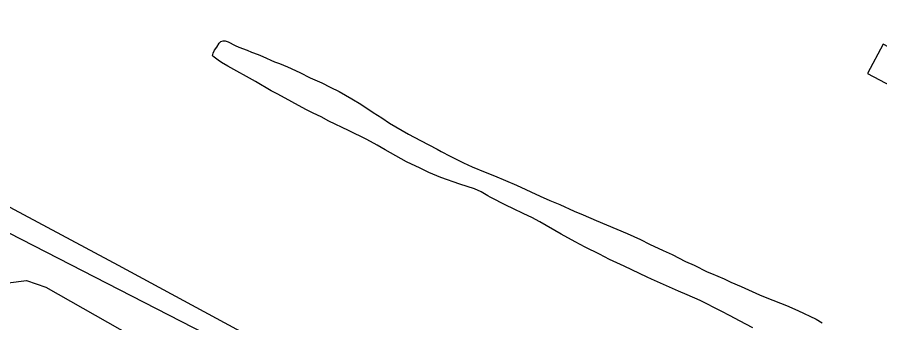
# Model space of a CAD drawing. Extents: x 3355724 to 3393621, y 594744 to 620174.
# Drawn here: x 3389424 to 3390457, y 601170 to 601536 of the extents above; entities that cross this region are included whole.
import ezdxf

# ---------------------------------------------------------------- set-up
doc = ezdxf.new("R2010")
doc.units = 0
doc.layers.add('V-BLDG-OTLN', color=7, linetype='Continuous')
doc.layers.add('V-SITE-VEGE', color=7, linetype='Continuous')

msp = doc.modelspace()

# ---------------------------------------------------------------- linework, layer by layer
at = {"layer": 'V-BLDG-OTLN'}
msp.add_lwpolyline([(3390442.2, 601468.3), (3390477.6, 601449.5), (3390496.3, 601484.9), (3390460.9, 601503.6)], close=True, dxfattribs=at)
at = {"layer": 'V-SITE-VEGE'}
for p, q in [((3389662.8, 601500), (3389665.8, 601504.9)), ((3389665.8, 601504.9), (3389667.5, 601506.9)), ((3389667.5, 601506.9), (3389670.4, 601507.5)), ((3389670.4, 601507.5), (3389672.7, 601507.5)), ((3389672.7, 601507.5), (3389676.4, 601506.2)), ((3389676.4, 601506.2), (3389684.7, 601502.1)), ((3389657.5, 601489.7), (3389658.6, 601492.8)), ((3389658.6, 601492.8), (3389660.1, 601496.4)), ((3389660.1, 601496.4), (3389662.8, 601500)), ((3389684.7, 601502.1), (3389689.4, 601500.1)), ((3389689.4, 601500.1), (3389699.4, 601496.3)), ((3389699.4, 601496.3), (3389704.3, 601494.2)), ((3389704.3, 601494.2), (3389712.5, 601491.1)), ((3389659.7, 601487.9), (3389657.5, 601489.7)), ((3389664.6, 601484.6), (3389659.7, 601487.9)), ((3389668.6, 601481.7), (3389664.6, 601484.6)), ((3389712.5, 601491.1), (3389718, 601489)), ((3389718, 601489), (3389731.8, 601482.5)), ((3389731.8, 601482.5), (3389737.9, 601480.3)), ((3389675.9, 601477.2), (3389668.6, 601481.7)), ((3389709, 601458.8), (3389675.9, 601477.2)), ((3389737.9, 601480.3), (3389747.4, 601476.4)), ((3389747.4, 601476.4), (3389762.1, 601469.5)), ((3389762.1, 601469.5), (3389774.6, 601463.4)), ((3389774.6, 601463.4), (3389788.6, 601457.1)), ((3389728.1, 601447.6), (3389709, 601458.8)), ((3389788.6, 601457.1), (3389798.6, 601452.2)), ((3389798.6, 601452.2), (3389809.2, 601446.8)), ((3389736.1, 601443.5), (3389728.1, 601447.6)), ((3389769.5, 601425.1), (3389736.1, 601443.5)), ((3389809.2, 601446.8), (3389824.6, 601438.2)), ((3389824.6, 601438.2), (3389835.2, 601431.8)), ((3389835.2, 601431.8), (3389850.2, 601421.5)), ((3389778.2, 601420.8), (3389769.5, 601425.1)), ((3389787.9, 601416.3), (3389778.2, 601420.8)), ((3389850.2, 601421.5), (3389860.3, 601415.2)), ((3389797.1, 601411.4), (3389787.9, 601416.3)), ((3389820.7, 601400.2), (3389797.1, 601411.4)), ((3389860.3, 601415.2), (3389869.5, 601409.1)), ((3389842.4, 601389.4), (3389820.7, 601400.2)), ((3389869.5, 601409.1), (3389892.4, 601395.6)), ((3389854.9, 601382.6), (3389842.4, 601389.4)), ((3389892.4, 601395.6), (3389906.8, 601388)), ((3389864.5, 601377), (3389854.9, 601382.6)), ((3389906.8, 601388), (3389926.6, 601377.7)), ((3389890, 601362.7), (3389864.5, 601377)), ((3389926.6, 601377.7), (3389931.7, 601374.8)), ((3389931.7, 601374.8), (3389942.2, 601369.2)), ((3389942.2, 601369.2), (3389958.2, 601361.5)), ((3389906.3, 601354.8), (3389890, 601362.7)), ((3389958.2, 601361.5), (3389968.7, 601356.6)), ((3389916.7, 601349.9), (3389906.3, 601354.8)), ((3389931.1, 601343.6), (3389916.7, 601349.9)), ((3389968.7, 601356.6), (3389984.4, 601350)), ((3389984.4, 601350), (3389995.3, 601345.6)), ((3389953.9, 601335.7), (3389931.1, 601343.6)), ((3389995.3, 601345.6), (3390021.6, 601334.5)), ((3389971.4, 601330.1), (3389953.9, 601335.7)), ((3389979.6, 601326.5), (3389971.4, 601330.1)), ((3390021.6, 601334.5), (3390050, 601321.3)), ((3389987.4, 601322), (3389979.6, 601326.5)), ((3389990.3, 601320.2), (3389987.4, 601322)), ((3390009.7, 601310.1), (3389990.3, 601320.2)), ((3390050, 601321.3), (3390061.8, 601316.3)), ((3390017.2, 601306.5), (3390009.7, 601310.1)), ((3390030.4, 601300.4), (3390017.2, 601306.5)), ((3390061.8, 601316.3), (3390073.6, 601311.4)), ((3390073.6, 601311.4), (3390090.8, 601303.5)), ((3390039.9, 601295.9), (3390030.4, 601300.4)), ((3390049.7, 601290.5), (3390039.9, 601295.9)), ((3390090.8, 601303.5), (3390101.6, 601299)), ((3390101.6, 601299), (3390117.2, 601292.1)), ((3390075.3, 601275.7), (3390049.7, 601290.5)), ((3390117.2, 601292.1), (3390154.4, 601276.8)), ((3390092, 601266.5), (3390075.3, 601275.7)), ((3390154.4, 601276.8), (3390170.2, 601269.3)), ((3390103.9, 601260.4), (3390092, 601266.5)), ((3390170.2, 601269.3), (3390180.9, 601263.9)), ((3390121.1, 601251.7), (3390103.9, 601260.4)), ((3390180.9, 601263.9), (3390197.5, 601256.1)), ((3390197.5, 601256.1), (3390208, 601251.4)), ((3390132.9, 601245.6), (3390121.1, 601251.7)), ((3390150.6, 601237.6), (3390132.9, 601245.6)), ((3390208, 601251.4), (3390224.2, 601243.1)), ((3390178.4, 601224.5), (3390150.6, 601237.6)), ((3390224.2, 601243.1), (3390234.4, 601238.6)), ((3390234.4, 601238.6), (3390250, 601230.9)), ((3390183.4, 601222), (3390178.4, 601224.5)), ((3390250, 601230.9), (3390255.4, 601228.7)), ((3390255.4, 601228.7), (3390270.3, 601222.3)), ((3390215.6, 601207.6), (3390183.4, 601222)), ((3390270.3, 601222.3), (3390278.5, 601218.5)), ((3390278.5, 601218.5), (3390290.9, 601213.1)), ((3390226.1, 601203.1), (3390215.6, 601207.6)), ((3390241.6, 601196.2), (3390226.1, 601203.1)), ((3390290.9, 601213.1), (3390299.4, 601209.1)), ((3390299.4, 601209.1), (3390312.9, 601203.2)), ((3390312.9, 601203.2), (3390321.6, 601199.6)), ((3390267, 601183.4), (3390241.6, 601196.2)), ((3390321.6, 601199.6), (3390345.2, 601190.2)), ((3390277.7, 601177.8), (3390267, 601183.4)), ((3390345.2, 601190.2), (3390358.5, 601184.4)), ((3390358.5, 601184.4), (3390380.4, 601174)), ((3390288.8, 601171.9), (3390277.7, 601177.8)), ((3390380.4, 601174), (3390387.9, 601169.7)), ((3390304.8, 601163.6), (3390288.8, 601171.9))]:
    msp.add_line(p, q, dxfattribs=at)
for points in [[(3388989.5, 601535.9), (3389544.7, 601238.6), (3389701.4, 601154.1), (3389693.2, 601133.5), (3389311.2, 601329.8)], [(3389413.1, 601217.6), (3389435, 601220.4), (3389458.3, 601212.3), (3389691.7, 601079.5)]]:
    msp.add_lwpolyline(points, dxfattribs=at)

doc.saveas('drawing.dxf')
